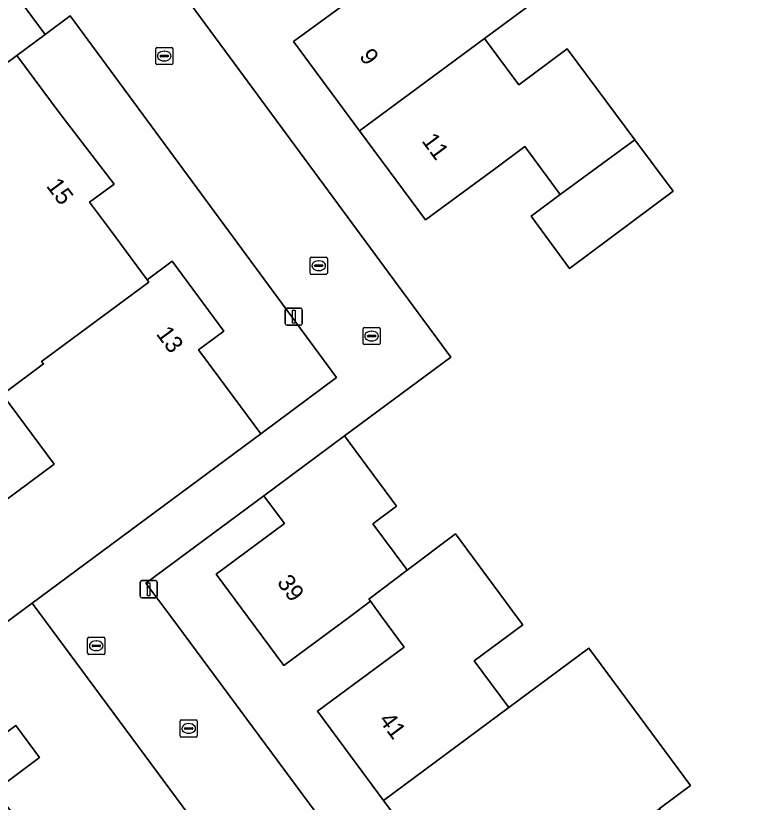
# Model space of a CAD drawing. Extents: x 163426 to 164192, y 380329 to 381641.
# Drawn here: x 163860 to 163903.44, y 381239.22 to 381284.84 of the extents above; entities that cross this region are included whole.
import ezdxf

# ---------------------------------------------------------------- set-up
doc = ezdxf.new("R2010")
doc.units = 0
for name, color, linetype in [('IMGEO_Erf', 7, 'Continuous'), ('IMGEO_Kolk', 7, 'Continuous'), ('IMGEO_Lichtmast', 7, 'Continuous'), ('IMGEO_Muur', 7, 'Continuous'), ('IMGEO_Pand', 7, 'Continuous'), ('IMGEO_Pand_nummerreeks', 7, 'Continuous'), ('IMGEO_Rioolput', 7, 'Continuous'), ('IMGEO_Voetpad_open', 7, 'Continuous')]:
    doc.layers.add(name, color=color, linetype=linetype)

msp = doc.modelspace()

# ---------------------------------------------------------------- linework, layer by layer
at = {"layer": 'IMGEO_Erf'}
for points in [[(163868.819, 381287.322), (163885.244, 381265.036), (163879.085, 381260.472), (163882.106, 381256.395), (163880.726, 381255.372), (163882.629, 381252.804), (163882.72, 381252.68), (163885.515, 381254.782), (163888.415, 381250.869), (163889.059, 381250), (163889.42, 381249.512), (163886.609, 381247.428), (163888.621, 381244.714), (163893.253, 381248.153), (163899.161, 381240.196), (163897.33, 381238.837), (163901.218, 381233.59), (163898.407, 381231.507), (163900.412, 381228.801), (163902.419, 381226.093), (163905.23, 381228.176)], [(163890.379, 381285.881), (163887.194, 381283.523), (163889.203, 381280.828), (163891.997, 381282.91), (163895.924, 381277.641), (163898.15, 381274.654), (163892.144, 381270.178), (163889.909, 381273.214), (163891.601, 381274.459), (163889.544, 381277.247), (163887.858, 381276.002), (163883.779, 381272.991), (163879.953, 381278.161), (163876.122, 381283.338), (163880.052, 381286.22)], [(163877.641, 381228.227), (163860.96, 381250.771), (163859.918, 381250), (163858.447, 381248.912), (163857.642, 381250), (163855.473, 381252.932), (163855.047, 381253.507), (163862.228, 381258.82), (163859.229, 381262.877), (163853.776, 381258.83), (163855.855, 381256.03), (163854.098, 381254.726), (163852.024, 381257.529), (163851.637, 381258.052), (163847.486, 381255.016), (163851.155, 381250), (163854.483, 381245.45), (163849.93, 381242.12), (163844.166, 381250), (163842.921, 381251.702), (163840.622, 381250), (163838.877, 381248.708), (163848.613, 381235.557)], [(163885.188, 381234.136), (163881.352, 381239.317), (163877.516, 381244.499), (163882.536, 381248.216), (163881.224, 381250), (163880.582, 381250.873), (163879.403, 381250), (163875.553, 381247.15), (163873.443, 381250), (163871.634, 381252.444), (163875.59, 381255.395), (163874.395, 381256.997), (163867.561, 381251.934), (163868.994, 381250), (163893.805, 381216.507)], [(163852.872, 381238.397), (163856.439, 381241.037), (163860.006, 381243.677), (163861.386, 381241.813), (163858.81, 381239.907), (163867.428, 381228.261)]]:
    msp.add_lwpolyline(points, dxfattribs=at)
msp.add_lwpolyline([(163863.151, 381284.822), (163861.713, 381283.755), (163860.073, 381282.538), (163862.589, 381279.138), (163865.709, 381275.073), (163864.285, 381274.015), (163865.492, 381272.391), (163867.629, 381269.516), (163869.078, 381270.593), (163872.071, 381266.543), (163870.612, 381265.459), (163871.848, 381263.797), (163874.232, 381260.591), (163878.606, 381263.864)], close=True, dxfattribs=at)
at = {"layer": 'IMGEO_Kolk'}
for p, q in [((163868.122, 381282.073), (163868.122, 381282.925)), ((163868.197, 381282.999), (163869.049, 381282.999)), ((163868.61, 381282.779), (163868.635, 381282.779)), ((163869.123, 381282.925), (163869.123, 381282.073)), ((163868.381, 381282.493), (163868.381, 381282.505)), ((163868.819, 381282.456), (163868.421, 381282.456)), ((163868.424, 381282.542), (163868.822, 381282.542)), ((163868.865, 381282.505), (163868.865, 381282.493)), ((163869.049, 381281.999), (163868.197, 381281.999)), ((163868.633, 381282.219), (163868.608, 381282.219)), ((163877.159, 381270.837), (163878.011, 381270.837)), ((163877.084, 381269.911), (163877.084, 381270.763)), ((163877.386, 381270.38), (163877.784, 381270.38)), ((163877.572, 381270.617), (163877.597, 381270.617)), ((163878.085, 381270.763), (163878.085, 381269.911)), ((163877.343, 381270.331), (163877.343, 381270.343)), ((163877.781, 381270.294), (163877.383, 381270.294)), ((163877.595, 381270.057), (163877.57, 381270.057)), ((163877.827, 381270.343), (163877.827, 381270.331)), ((163878.011, 381269.837), (163877.159, 381269.837)), ((163869.537, 381243.074), (163869.537, 381243.926)), ((163869.612, 381244), (163870.464, 381244)), ((163870.538, 381243.926), (163870.538, 381243.074)), ((163869.796, 381243.494), (163869.796, 381243.506)), ((163870.234, 381243.457), (163869.836, 381243.457)), ((163869.839, 381243.543), (163870.237, 381243.543)), ((163870.025, 381243.78), (163870.05, 381243.78)), ((163870.28, 381243.506), (163870.28, 381243.494)), ((163870.464, 381243), (163869.612, 381243)), ((163870.048, 381243.22), (163870.023, 381243.22))]:
    msp.add_line(p, q, dxfattribs=at)
for points in [[(163868.122, 381282.073), (163868.122, 381282.925)], [(163868.197, 381282.999), (163869.049, 381282.999)], [(163869.123, 381282.925), (163869.123, 381282.073)], [(163869.049, 381281.999), (163868.197, 381281.999)], [(163877.159, 381270.837), (163878.011, 381270.837)], [(163877.084, 381269.911), (163877.084, 381270.763)], [(163878.085, 381270.763), (163878.085, 381269.911)], [(163878.011, 381269.837), (163877.159, 381269.837)], [(163869.537, 381243.074), (163869.537, 381243.926)], [(163869.612, 381244), (163870.464, 381244)], [(163870.538, 381243.926), (163870.538, 381243.074)], [(163870.464, 381243), (163869.612, 381243)]]:
    msp.add_lwpolyline(points, dxfattribs=at)
for centre, radius, start, end in [((163868.199, 381282.923), 0.0765, 91.552, 178.448), ((163868.199, 381282.923), 0.0765, 91.552, 178.448), ((163869.047, 381282.923), 0.0765, 1.552, 88.448), ((163869.047, 381282.923), 0.0765, 1.552, 88.448), ((163868.421, 381282.502), 0.0403, 85.8775, 175.7526), ((163868.418, 381282.492), 0.0366, 178.938, 274.7102), ((163868.822, 381282.499), 0.043, 264.8664, 352.4533), ((163868.826, 381282.504), 0.0386, 1.7309, 96.639), ((163868.199, 381282.075), 0.0765, 181.552, 268.448), ((163868.199, 381282.075), 0.0765, 181.552, 268.448), ((163869.047, 381282.075), 0.0765, 271.552, 358.448), ((163869.047, 381282.075), 0.0765, 271.552, 358.448), ((163877.161, 381270.761), 0.0765, 91.552, 178.448), ((163877.161, 381270.761), 0.0765, 91.552, 178.448), ((163878.009, 381270.761), 0.0765, 1.552, 88.448), ((163878.009, 381270.761), 0.0765, 1.552, 88.448), ((163877.383, 381270.34), 0.0403, 85.8775, 175.7526), ((163877.788, 381270.342), 0.0386, 1.7309, 96.639), ((163877.161, 381269.913), 0.0765, 181.552, 268.448), ((163877.161, 381269.913), 0.0765, 181.552, 268.448), ((163877.38, 381270.33), 0.0366, 178.938, 274.7102), ((163877.784, 381270.337), 0.043, 264.8664, 352.4533), ((163878.009, 381269.913), 0.0765, 271.552, 358.448), ((163878.009, 381269.913), 0.0765, 271.552, 358.448), ((163869.614, 381243.924), 0.0765, 91.552, 178.448), ((163869.614, 381243.924), 0.0765, 91.552, 178.448), ((163870.462, 381243.924), 0.0765, 1.552, 88.448), ((163870.462, 381243.924), 0.0765, 1.552, 88.448), ((163869.836, 381243.503), 0.0403, 85.8775, 175.7526), ((163869.833, 381243.493), 0.0366, 178.938, 274.7102), ((163870.237, 381243.5), 0.043, 264.8664, 352.4533), ((163870.241, 381243.505), 0.0386, 1.7309, 96.639), ((163869.614, 381243.076), 0.0765, 181.552, 268.448), ((163869.614, 381243.076), 0.0765, 181.552, 268.448), ((163870.462, 381243.076), 0.0765, 271.552, 358.448), ((163870.462, 381243.076), 0.0765, 271.552, 358.448)]:
    msp.add_arc(centre, radius, start, end, dxfattribs=at)
for centre, major_axis, ratio, start_param, end_param in [((163868.609, 381282.499), (-0.387, 0.002), 0.722429, 4.712389, 7.853982), ((163868.634, 381282.499), (-0.39, 0.002), 0.717154, 1.570796, 4.712389), ((163877.571, 381270.337), (-0.387, 0.002), 0.722429, 4.712389, 7.853982), ((163877.596, 381270.337), (-0.39, 0.002), 0.717154, 1.570796, 4.712389), ((163870.024, 381243.5), (-0.387, 0.002), 0.722429, 4.712389, 7.853982), ((163870.049, 381243.5), (-0.39, 0.002), 0.717154, 1.570796, 4.712389)]:
    msp.add_ellipse(centre, major_axis=major_axis, ratio=ratio, start_param=start_param, end_param=end_param, dxfattribs=at)
at = {"layer": 'IMGEO_Lichtmast'}
for p, q in [((163875.64, 381266.985), (163875.64, 381267.785)), ((163875.64, 381267.785), (163875.64, 381266.985)), ((163875.74, 381267.885), (163876.53, 381267.885)), ((163876.53, 381267.885), (163875.74, 381267.885)), ((163876.63, 381267.785), (163876.63, 381266.985)), ((163876.63, 381266.985), (163876.63, 381267.785)), ((163876.53, 381266.885), (163875.74, 381266.885)), ((163875.74, 381266.885), (163876.53, 381266.885)), ((163867.223, 381251.175), (163867.223, 381251.975)), ((163867.223, 381251.975), (163867.223, 381251.175)), ((163867.323, 381252.075), (163868.113, 381252.075)), ((163868.113, 381252.075), (163867.323, 381252.075)), ((163868.213, 381251.975), (163868.213, 381251.175)), ((163868.213, 381251.175), (163868.213, 381251.975)), ((163868.113, 381251.075), (163867.323, 381251.075)), ((163867.323, 381251.075), (163868.113, 381251.075))]:
    msp.add_line(p, q, dxfattribs=at)
for points in [[(163876.06, 381267.76), (163876.21, 381267.76), (163876.21, 381267.01), (163876.06, 381267.01), (163876.06, 381267.76)], [(163867.643, 381251.95), (163867.793, 381251.95), (163867.793, 381251.2), (163867.643, 381251.2), (163867.643, 381251.95)]]:
    msp.add_lwpolyline(points, dxfattribs=at)
for centre, start, end in [((163875.74, 381267.785), 90, 180), ((163875.74, 381267.785), 90, 180), ((163876.53, 381267.785), 0, 90), ((163876.53, 381267.785), 360, 90), ((163875.74, 381266.985), 180, 270), ((163875.74, 381266.985), 180, 270), ((163876.53, 381266.985), 270, 0), ((163876.53, 381266.985), 270, 0), ((163867.323, 381251.975), 90, 180), ((163867.323, 381251.975), 90, 180), ((163868.113, 381251.975), 0, 90), ((163868.113, 381251.975), 360, 90), ((163867.323, 381251.175), 180, 270), ((163867.323, 381251.175), 180, 270), ((163868.113, 381251.175), 270, 0), ((163868.113, 381251.175), 270, 0)]:
    msp.add_arc(centre, 0.1, start, end, dxfattribs=at)
at = {"layer": 'IMGEO_Muur'}
for points in [[(163885.244, 381265.036), (163879.085, 381260.472)], [(163860.96, 381250.771), (163877.641, 381228.227)]]:
    msp.add_lwpolyline(points, dxfattribs=at)
at = {"layer": 'IMGEO_Pand'}
for points in [[(163888.396, 381288.622), (163887.975, 381288.308), (163884.168, 381293.417), (163884.073, 381293.545), (163880.557, 381290.92), (163879.62, 381290.22), (163881.679, 381287.413), (163880.052, 381286.22), (163876.122, 381283.338), (163879.953, 381278.161), (163887.194, 381283.523), (163890.379, 381285.881)], [(163891.997, 381282.91), (163889.203, 381280.828), (163887.194, 381283.523), (163879.953, 381278.161), (163883.779, 381272.991), (163887.858, 381276.002), (163889.544, 381277.247), (163891.601, 381274.459), (163895.924, 381277.641)], [(163867.73, 381269.379), (163867.629, 381269.516), (163865.492, 381272.391), (163864.285, 381274.015), (163865.709, 381275.073), (163862.589, 381279.138), (163860.073, 381282.538), (163854.632, 381278.51), (163857.148, 381275.11), (163855.024, 381273.538), (163858.239, 381269.184), (163848.91, 381262.296), (163848.773, 381262.194), (163851.773, 381258.154), (163851.637, 381258.052), (163852.024, 381257.529), (163853.776, 381258.83), (163859.229, 381262.877), (163861.604, 381264.639), (163861.504, 381264.773)], [(163898.15, 381274.654), (163895.924, 381277.641), (163891.601, 381274.459), (163889.909, 381273.214), (163892.144, 381270.178)], [(163874.232, 381260.591), (163871.848, 381263.797), (163870.612, 381265.459), (163872.071, 381266.543), (163869.078, 381270.593), (163867.629, 381269.516), (163867.73, 381269.379), (163861.504, 381264.773), (163861.604, 381264.639), (163859.229, 381262.877), (163862.228, 381258.82), (163855.047, 381253.507), (163855.473, 381252.932), (163857.642, 381250), (163858.447, 381248.912), (163859.918, 381250), (163860.96, 381250.771)], [(163880.726, 381255.372), (163882.106, 381256.395), (163879.085, 381260.472), (163874.395, 381256.997), (163875.59, 381255.395), (163871.634, 381252.444), (163873.443, 381250), (163875.553, 381247.15), (163879.403, 381250), (163880.582, 381250.873), (163880.487, 381251.001), (163882.72, 381252.68), (163882.629, 381252.804)], [(163889.42, 381249.512), (163889.059, 381250), (163888.415, 381250.869), (163885.515, 381254.782), (163882.72, 381252.68), (163880.487, 381251.001), (163880.582, 381250.873), (163881.224, 381250), (163882.536, 381248.216), (163877.516, 381244.499), (163881.352, 381239.317), (163888.621, 381244.714), (163886.609, 381247.428)], [(163888.621, 381244.714), (163881.352, 381239.317), (163885.188, 381234.136), (163890.209, 381237.853), (163892.207, 381235.154), (163897.33, 381238.837), (163899.161, 381240.196), (163893.253, 381248.153)], [(163858.81, 381239.907), (163861.386, 381241.813), (163860.006, 381243.677), (163856.439, 381241.037), (163852.872, 381238.397), (163862.869, 381224.888), (163863.005, 381224.988), (163867.592, 381218.789), (163867.729, 381218.89), (163867.926, 381219.036), (163870.608, 381221.021), (163872.225, 381222.218), (163873.29, 381220.778), (163877.4, 381223.819), (163871.747, 381231.458), (163867.428, 381228.261)]]:
    msp.add_lwpolyline(points, close=True, dxfattribs=at)
at = {"layer": 'IMGEO_Rioolput'}
for p, q in [((163880.228, 381266.76), (163881.08, 381266.76)), ((163880.153, 381265.834), (163880.153, 381266.686)), ((163880.412, 381266.254), (163880.412, 381266.266)), ((163880.455, 381266.303), (163880.853, 381266.303)), ((163880.641, 381266.54), (163880.666, 381266.54)), ((163880.896, 381266.266), (163880.896, 381266.254)), ((163881.154, 381266.686), (163881.154, 381265.834)), ((163880.85, 381266.217), (163880.452, 381266.217)), ((163880.664, 381265.98), (163880.639, 381265.98)), ((163881.08, 381265.76), (163880.228, 381265.76)), ((163864.173, 381247.868), (163864.173, 381248.72)), ((163864.248, 381248.794), (163865.1, 381248.794)), ((163864.661, 381248.574), (163864.686, 381248.574)), ((163865.174, 381248.72), (163865.174, 381247.868)), ((163864.432, 381248.288), (163864.432, 381248.3)), ((163864.87, 381248.251), (163864.472, 381248.251)), ((163864.475, 381248.337), (163864.873, 381248.337)), ((163864.684, 381248.014), (163864.659, 381248.014)), ((163864.916, 381248.3), (163864.916, 381248.288)), ((163865.1, 381247.794), (163864.248, 381247.794))]:
    msp.add_line(p, q, dxfattribs=at)
for points in [[(163880.228, 381266.76), (163881.08, 381266.76)], [(163880.153, 381265.834), (163880.153, 381266.686)], [(163881.154, 381266.686), (163881.154, 381265.834)], [(163881.08, 381265.76), (163880.228, 381265.76)], [(163864.173, 381247.868), (163864.173, 381248.72)], [(163864.248, 381248.794), (163865.1, 381248.794)], [(163865.174, 381248.72), (163865.174, 381247.868)], [(163865.1, 381247.794), (163864.248, 381247.794)]]:
    msp.add_lwpolyline(points, dxfattribs=at)
for centre, radius, start, end in [((163880.23, 381266.684), 0.0765, 91.552, 178.448), ((163880.23, 381266.684), 0.0765, 91.552, 178.448), ((163881.078, 381266.684), 0.0765, 1.552, 88.448), ((163881.078, 381266.684), 0.0765, 1.552, 88.448), ((163880.452, 381266.263), 0.0403, 85.8775, 175.7526), ((163880.857, 381266.265), 0.0386, 1.7309, 96.639), ((163880.23, 381265.836), 0.0765, 181.552, 268.448), ((163880.23, 381265.836), 0.0765, 181.552, 268.448), ((163880.449, 381266.253), 0.0366, 178.938, 274.7102), ((163880.853, 381266.26), 0.043, 264.8664, 352.4533), ((163881.078, 381265.836), 0.0765, 271.552, 358.448), ((163881.078, 381265.836), 0.0765, 271.552, 358.448), ((163864.25, 381248.718), 0.0765, 91.552, 178.448), ((163864.25, 381248.718), 0.0765, 91.552, 178.448), ((163865.098, 381248.718), 0.0765, 1.552, 88.448), ((163865.098, 381248.718), 0.0765, 1.552, 88.448), ((163864.472, 381248.297), 0.0403, 85.8775, 175.7526), ((163864.469, 381248.287), 0.0366, 178.938, 274.7102), ((163864.873, 381248.294), 0.043, 264.8664, 352.4533), ((163864.877, 381248.299), 0.0386, 1.7309, 96.639), ((163864.25, 381247.87), 0.0765, 181.552, 268.448), ((163864.25, 381247.87), 0.0765, 181.552, 268.448), ((163865.098, 381247.87), 0.0765, 271.552, 358.448), ((163865.098, 381247.87), 0.0765, 271.552, 358.448)]:
    msp.add_arc(centre, radius, start, end, dxfattribs=at)
for centre, major_axis, ratio, start_param, end_param in [((163880.64, 381266.26), (-0.387, 0.002), 0.722429, 4.712389, 7.853982), ((163880.665, 381266.26), (-0.39, 0.002), 0.717154, 1.570796, 4.712389), ((163864.66, 381248.294), (-0.387, 0.002), 0.722429, 4.712389, 7.853982), ((163864.685, 381248.294), (-0.39, 0.002), 0.717154, 1.570796, 4.712389)]:
    msp.add_ellipse(centre, major_axis=major_axis, ratio=ratio, start_param=start_param, end_param=end_param, dxfattribs=at)
at = {"layer": 'IMGEO_Voetpad_open'}
for points in [[(163893.805, 381216.507), (163868.994, 381250), (163867.561, 381251.934), (163874.395, 381256.997), (163879.085, 381260.472), (163885.244, 381265.036), (163868.819, 381287.322)], [(163817.078, 381250.697), (163843.14, 381269.999), (163854.632, 381278.51), (163860.073, 381282.538), (163861.713, 381283.755), (163860.153, 381285.858), (163859.512, 381286.756), (163858.944, 381286.328), (163858.14, 381285.713)], [(163860.153, 381285.858), (163861.713, 381283.755), (163863.151, 381284.822), (163878.606, 381263.864), (163874.232, 381260.591), (163860.96, 381250.771), (163877.641, 381228.227)]]:
    msp.add_lwpolyline(points, dxfattribs=at)

# ---------------------------------------------------------------- texts
at = {"layer": 'IMGEO_Pand_nummerreeks'}
for s, rotation, p in [('9', 306.5029, (163879.898, 381282.471)), ('11', 306.5029, (163883.52, 381277.576)), ('15', 306.7092, (163861.736, 381274.961)), ('13', 306.4686, (163868.115, 381266.378)), ('39', 306.5087, (163875.126, 381251.959)), ('41', 306.5144, (163881.035, 381243.98))]:
    msp.add_text(s, height=1, rotation=rotation, dxfattribs=at).set_placement(p)

doc.saveas('drawing.dxf')
